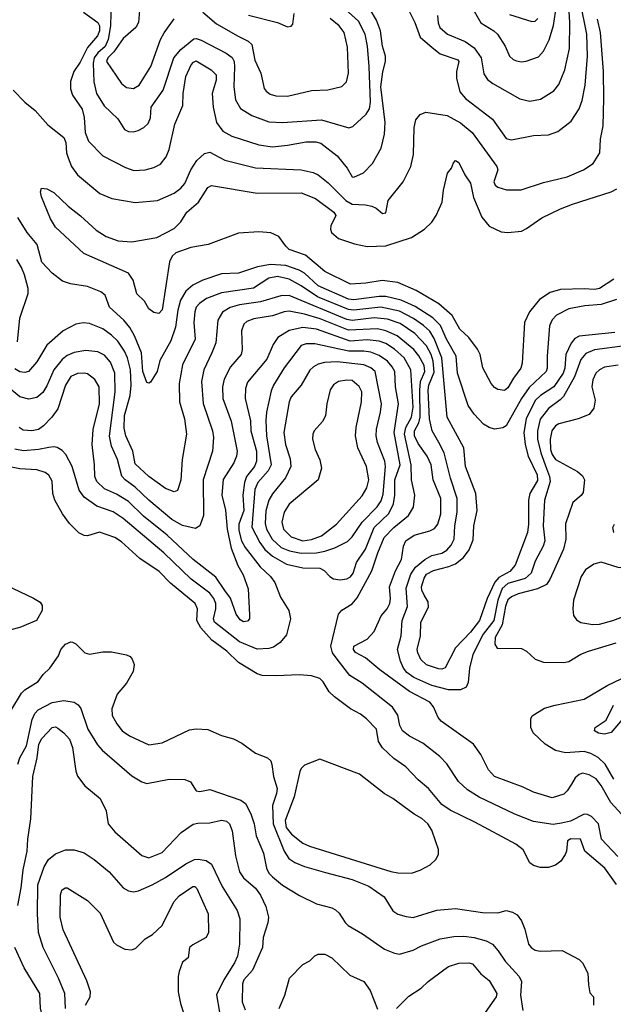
# Model space of a CAD drawing. Extents: x 997026 to 1115308, y 536381 to 619039.
# Tile 454 of 484: x 1078924 to 1082427, y 574541 to 580351. Entities that reach past the tile are written whole.
import ezdxf

# ---------------------------------------------------------------- set-up
doc = ezdxf.new("R2010")
doc.units = 0

msp = doc.modelspace()

# ---------------------------------------------------------------- linework, layer by layer
at = {"layer": '0CON20XD'}
for points in [[(1081390, 580375), (1081392.7, 580332.7), (1081403.8, 580305), (1081449.1, 580265), (1081551.9, 580221.9), (1081606.2, 580185), (1081646.4, 580125), (1081662.2, 580032.2), (1081685, 579998.9), (1081715, 579974.5), (1081875, 579883.5), (1081935, 579871.1), (1081997.8, 579882.2), (1082075, 579931.9), (1082105, 579969.2), (1082140.4, 580055), (1082168.3, 580181.8), (1082169.3, 580335), (1082156.7, 580565)], [(1082254.8, 580345), (1082219.5, 580515)], [(1079463.4, 580463.4), (1079459.6, 580315), (1079446.2, 580235), (1079427.4, 580192.6), (1079385.6, 580155), (1079362.6, 580125), (1079357.6, 580095), (1079361.9, 579985), (1079376.2, 579915), (1079422.7, 579842.7), (1079503.5, 579765), (1079542.3, 579702.3), (1079565, 579690.5), (1079595, 579688.5), (1079623.6, 579696.4), (1079657.1, 579715), (1079681.5, 579738.5), (1079695, 579772.5), (1079698.8, 579835), (1079770.6, 579935), (1079834.2, 580125), (1079873.9, 580175), (1079951.7, 580238.3), (1079965, 580240.7), (1079995, 580229.3), (1080143.1, 580153.1), (1080177.4, 580127.4), (1080188.6, 580105), (1080191.9, 580071.9), (1080188.1, 579955), (1080197.4, 579877.4), (1080227.7, 579827.7), (1080294.7, 579784.8), (1080395, 579748.9), (1080475, 579743.8), (1080705, 579760.7), (1080866.6, 579713.4), (1080889.2, 579720.8), (1080967.4, 579792.6), (1080989, 579825), (1080994.2, 579865), (1080986.1, 580075), (1080975.6, 580195.6), (1080962.2, 580265), (1080922.6, 580342.6), (1080788.2, 580465)], [(1079301.4, 580395), (1079385, 580334.4), (1079394.6, 580315), (1079395.3, 580285.2), (1079383.3, 580255), (1079323.4, 580186.6), (1079280.1, 580099.9), (1079243.3, 580045), (1079224.5, 579985.5), (1079223.6, 579943.6), (1079236.3, 579906.3), (1079293, 579823), (1079303.8, 579773.8), (1079310.7, 579685), (1079330.5, 579635), (1079415, 579548.6), (1079547.8, 579477.8), (1079598.1, 579461.9), (1079665, 579464.4), (1079715, 579478.6), (1079755, 579499.2), (1079788.5, 579541.5), (1079806.5, 579585), (1079839.2, 579735), (1079886, 579844), (1079888.5, 579915), (1079904.7, 580015), (1079936.2, 580085), (1079948.8, 580101.2), (1079965, 580107.9), (1080054.7, 580054.7), (1080083.1, 580025), (1080082.5, 579995), (1080060.5, 579915), (1080065.4, 579835), (1080086.2, 579745), (1080123.1, 579693.1), (1080175, 579664.5), (1080335, 579613.1), (1080415, 579600), (1080505, 579610.7), (1080615, 579631.1), (1080670.9, 579630.9), (1080701.7, 579621.7), (1080797.6, 579547.6), (1080855.4, 579475.4), (1080885, 579423.3), (1080895, 579421.2), (1080952.3, 579447.7), (1081005, 579501.4), (1081056.9, 579593.1), (1081077.1, 579675), (1081080, 579745), (1081055.8, 579955), (1081066.7, 580043.3), (1081082.4, 580105), (1081081.8, 580135), (1081064.7, 580195.3), (1081052.2, 580285), (1081028.7, 580348.7), (1080991.5, 580411.5)], [(1079630, 580405), (1079624.2, 580335), (1079608.8, 580305), (1079535, 580240), (1079479.3, 580160.7), (1079443.9, 580125), (1079436.2, 580105), (1079524.3, 579975), (1079555, 579951.4), (1079595, 579944.5), (1079628.1, 579965), (1079696.8, 580075), (1079754.2, 580235), (1079775.6, 580274.4), (1079835, 580356)], [(1080005.5, 580395), (1080085, 580327.3), (1080213.8, 580253.8), (1080271.4, 580225), (1080294, 580204), (1080312.4, 580112.4), (1080347.1, 580035), (1080365.6, 579945.6), (1080378.3, 579928.3), (1080402.2, 579912.2), (1080435, 579902.2), (1080505, 579900.5), (1080645, 579932.9), (1080743, 579937), (1080825, 579956), (1080852, 579985), (1080864.3, 580035), (1080858.9, 580188.9), (1080838.2, 580275), (1080808.2, 580315), (1080755, 580357.1)], [(1081197.8, 580447.8), (1081256, 580335), (1081287.8, 580247.8), (1081357.6, 580187.6), (1081405, 580149.1), (1081510, 580115), (1081514.2, 580105), (1081501.5, 580045), (1081500.5, 580005), (1081520.6, 579925), (1081555, 579886.9), (1081713.3, 579763.3), (1081795, 579650), (1081825, 579641.4), (1081955, 579668.2), (1082045, 579671.5), (1082098.5, 579691.5), (1082177.9, 579752.1), (1082224.5, 579825), (1082243.8, 579875), (1082260, 579965), (1082274.8, 580135), (1082269.6, 580265), (1082254.8, 580345)], [(1081605, 580402.2), (1081645, 580331.9), (1081721.4, 580285), (1081742.9, 580265), (1081788.6, 580195), (1081814.2, 580135), (1081835, 580115.8), (1081855, 580107.8), (1081885, 580102.5), (1081913.2, 580106.8), (1081985, 580132.5), (1082015.4, 580164.6), (1082048.8, 580231.2), (1082073.5, 580316.5), (1082086, 580395)], [(1078885, 579936), (1078953.8, 579865), (1079015, 579816), (1079090.2, 579730.2), (1079184.2, 579655), (1079195.5, 579625.5), (1079200, 579565), (1079209.4, 579535), (1079229.5, 579485), (1079265, 579435.6), (1079396.2, 579326.2), (1079466.7, 579295), (1079605, 579272.9), (1079737.5, 579285), (1079835, 579327.1), (1079875, 579357.3), (1079897.5, 579385), (1079934.7, 579465.2), (1079970.1, 579519.9), (1080015, 579562.2), (1080045, 579569.6), (1080135, 579522), (1080315, 579476), (1080585, 579464.7), (1080655, 579448.7), (1080685, 579434.6), (1080745, 579389.2), (1080848.4, 579285), (1080885, 579262.6), (1080965, 579259.2), (1081001.4, 579251.4), (1081028.2, 579238.2), (1081065, 579208), (1081085, 579211.2), (1081098.6, 579285), (1081186, 579394), (1081231.1, 579485), (1081248.5, 579555), (1081250.9, 579715), (1081260.9, 579759.1), (1081287.7, 579792.3), (1081320, 579805), (1081445.7, 579785), (1081525, 579742.5), (1081594.6, 579685), (1081740, 579485), (1081745.4, 579464.6), (1081722.5, 579395), (1081730, 579375), (1081745, 579362.2), (1081796.2, 579346.2), (1081883.8, 579346.2), (1082015, 579389.6), (1082155, 579423.8), (1082250, 579465), (1082306.9, 579503.1), (1082347.5, 579565), (1082351.5, 579645), (1082367.1, 579725), (1082371.4, 579885), (1082369.2, 580045), (1082350.4, 580275), (1082334.3, 580355)], [(1080275, 580377.7), (1080445, 580334.5), (1080505, 580308.8), (1080525, 580312), (1080535.8, 580325), (1080542.6, 580387.4)], [(1081815, 580382.5), (1081945, 580339.6), (1081965, 580341.5), (1081982, 580358)], [(1082429.6, 578820.4), (1082345, 578764), (1082315, 578758.2), (1082255, 578763.2), (1082115, 578758.5), (1082055, 578740.6), (1081990.9, 578699.1), (1081932, 578628), (1081903.3, 578565), (1081888.9, 578325), (1081881.9, 578295), (1081837.3, 578235), (1081805, 578178.1), (1081785, 578161.9), (1081745, 578168), (1081725, 578180), (1081705, 578204), (1081657.2, 578297.2), (1081640.9, 578375), (1081625, 578407.5), (1081573.3, 578475), (1081521.5, 578525), (1081476.2, 578605), (1081397.8, 578675), (1081263.2, 578753.2), (1081155, 578801.1), (1081062.1, 578812.1), (1080966.2, 578796.2), (1080875, 578790.8), (1080725, 578864.4), (1080611.3, 578961.3), (1080514.8, 578994.8), (1080494, 579014), (1080452.2, 579072.3), (1080405, 579093.9), (1080335, 579100), (1080215, 579091.8), (1080036.5, 579023.5), (1079933.8, 579006.2), (1079845.4, 578974.6), (1079823.8, 578956.2), (1079808.6, 578921.4), (1079765, 578638), (1079745, 578617.1), (1079715, 578622.5), (1079686.2, 578645), (1079659.6, 578689.6), (1079615, 578733.8), (1079594.4, 578814.4), (1079565.6, 578855.6), (1079302.2, 578972.2), (1079135, 579126), (1079106.5, 579175), (1079052, 579305), (1079046.7, 579335), (1079053, 579357), (1079085, 579353.3), (1079125, 579332), (1079209.8, 579249.8), (1079283, 579193), (1079375, 579109.2), (1079435, 579071.4), (1079505, 579046), (1079585, 579040), (1079734.1, 579065.9), (1079835, 579118), (1079875, 579158), (1079910.9, 579215), (1079979.1, 579275), (1080035, 579360), (1080055, 579371.9), (1080325, 579327.9), (1080585, 579330), (1080669.2, 579295), (1080776.7, 579215), (1080789.4, 579195), (1080760, 579135), (1080757.8, 579115), (1080764.7, 579094.7), (1080805, 579060), (1080898.9, 579028.9), (1080975, 579013.1), (1081084.4, 579015.6), (1081235, 579065.7), (1081312, 579115), (1081355, 579156), (1081381.4, 579195), (1081416, 579275), (1081424.3, 579345), (1081448.8, 579445), (1081472.5, 579475), (1081483.3, 579506.7), (1081495, 579520), (1081515, 579507.5), (1081551.4, 579435), (1081585, 579386.7), (1081601.7, 579301.7), (1081650, 579185), (1081695, 579132), (1081765, 579100), (1081805, 579094.3), (1081885, 579104), (1081915, 579118), (1082005, 579180.8), (1082115, 579235.6), (1082185, 579261.9), (1082414.6, 579335.4), (1082447.8, 579352.2)], [(1082445, 578700.3), (1082355, 578669.5), (1082258.2, 578661.8), (1082165, 578645.3), (1082091.9, 578608.1), (1082065, 578579.5), (1082050.6, 578545), (1082036.2, 578365), (1082037.1, 578295), (1082030.9, 578275), (1081929.6, 578180.4), (1081885.1, 578114.9), (1081795.2, 577954.8), (1081775, 577943.5), (1081725, 577935.6), (1081695, 577944.4), (1081661.4, 577965), (1081605, 578022.9), (1081571.2, 578075), (1081508.1, 578265), (1081498.6, 578365), (1081442.2, 578465), (1081407.2, 578547.2), (1081362.6, 578592.6), (1081258, 578658), (1081175, 578696.3), (1081085, 578716.6), (1081045, 578717.6), (1080895, 578698.3), (1080865, 578701.7), (1080685, 578781.3), (1080605, 578854.3), (1080573.2, 578873.2), (1080495, 578900.2), (1080403.9, 578906.1), (1080326.9, 578893.1), (1080215, 578855.4), (1080115, 578852), (1080005, 578814.7), (1079945.2, 578784.8), (1079905, 578748.8), (1079873.3, 578695), (1079856.3, 578636.4), (1079842.5, 578537.5), (1079816.1, 578455), (1079751.1, 578338.9), (1079734.7, 578275), (1079695, 578211.9), (1079685, 578205.6), (1079675, 578210.6), (1079651.4, 578275), (1079642.9, 578385), (1079602.1, 578485), (1079574, 578534), (1079538.7, 578578.7), (1079454, 578655), (1079428, 578725), (1079402, 578745), (1079325, 578777.5), (1079222.8, 578792.8), (1079177.4, 578807.4), (1079115, 578855.7), (1079055, 578920), (1079027.9, 579025), (1078968.5, 579095), (1078912.9, 579182.9)], [(1078910.2, 578449.8), (1078925, 578590), (1078974.7, 578735), (1078974.7, 578765), (1078951.3, 578845), (1078935, 578888.6), (1078907.7, 578935)], [(1082435, 578505.2), (1082226.1, 578483.9), (1082200.3, 578469.8), (1082177.1, 578442.9), (1082146.9, 578375), (1082141.6, 578295), (1082130, 578265), (1082075.4, 578184.6), (1081996.7, 578133.3), (1081965, 578103.3), (1081912, 577995), (1081898.7, 577915), (1081905.7, 577845), (1081924.7, 577775), (1081976.9, 577665), (1081978.6, 577631.4), (1081933.4, 577555), (1081927.1, 577515), (1081926.7, 577375), (1081920.7, 577325), (1081847, 577133), (1081816.4, 577095), (1081751.5, 577058.5), (1081727.3, 577032.7), (1081681.8, 576935), (1081637.1, 576805), (1081585, 576736.4), (1081495.8, 576644.2), (1081435, 576527.1), (1081415, 576519.1), (1081395, 576520.4), (1081325, 576544.4), (1081290.8, 576575), (1081272.5, 576615), (1081268.6, 576635), (1081288.5, 576715), (1081291.5, 576795), (1081336.4, 576885), (1081333.8, 576915), (1081310.4, 576955), (1081296.6, 576985), (1081295.3, 577005), (1081310.5, 577055), (1081325, 577079.3), (1081365, 577100.9), (1081456, 577124), (1081495, 577140.3), (1081542.3, 577177.7), (1081576.6, 577223.4), (1081598.9, 577281.1), (1081603.1, 577365), (1081623.8, 577455), (1081615.4, 577555), (1081555.4, 577715), (1081544.7, 577824.7), (1081446.7, 578005), (1081414.6, 578355), (1081370, 578470), (1081343.2, 578513.2), (1081307.3, 578547.3), (1081247.9, 578587.9), (1081165, 578630.5), (1081055, 578654.5), (1080895, 578636.7), (1080865, 578640), (1080680.3, 578715), (1080585, 578781.3), (1080515, 578819.5), (1080445, 578834.8), (1080395, 578825.8), (1080302.6, 578767.4), (1080115, 578740), (1080025.6, 578705), (1079985, 578675.4), (1079966.2, 578653.8), (1079957, 578627), (1079950.9, 578565), (1079960.3, 578465), (1079885.3, 578315), (1079865.4, 578205), (1079867.3, 578095), (1079896.9, 577995), (1079908.9, 577905), (1079882.2, 577755), (1079874.3, 577634.3), (1079855, 577573.3), (1079835, 577565.8), (1079785, 577584.4), (1079685, 577654.4), (1079605, 577729.2), (1079591.5, 577805), (1079550.3, 577895), (1079541.1, 577941.1), (1079541.7, 578015), (1079576.5, 578133.5), (1079581.6, 578195), (1079577.6, 578285), (1079559.8, 578355), (1079542.1, 578395), (1079503.2, 578453.2), (1079465, 578489.6), (1079415, 578526.2), (1079335, 578558.2), (1079297.9, 578562.1), (1079255, 578554.4), (1079181.4, 578515), (1079085, 578430.6), (1079025, 578331.4), (1078975, 578274.5), (1078955, 578268.2), (1078925, 578273.6), (1078895, 578290.5)], [(1082494.4, 578425.6), (1082315, 578403.7), (1082265, 578381.1), (1082235, 578345.5), (1082197.5, 578242.5), (1082132, 578128), (1082113.1, 578106.9), (1082043.9, 578056.1), (1081995.9, 577994.1), (1081978.5, 577925), (1081979.6, 577875), (1081998.5, 577795), (1082032.4, 577702.4), (1082049.8, 577655), (1082053.6, 577625), (1082020.9, 577515), (1082013.1, 577365), (1082022.1, 577275), (1082012.9, 577245), (1081966.5, 577155), (1081941.4, 577085), (1081905.8, 577054.2), (1081805, 577023.4), (1081771.5, 576995), (1081745.4, 576925), (1081721.2, 576805), (1081658.4, 576725), (1081598.2, 576605), (1081579.1, 576525), (1081570.6, 576439.4), (1081558.7, 576411.3), (1081525, 576396.4), (1081455, 576396.1), (1081355, 576421.9), (1081248.8, 576468.8), (1081209.2, 576499.2), (1081189.1, 576525), (1081170, 576565), (1081153.2, 576635), (1081175.2, 576715), (1081180.7, 576805), (1081211.4, 576888.6), (1081204.5, 576995.5), (1081231.4, 577078.6), (1081260.2, 577119.8), (1081315, 577164.7), (1081355, 577188.8), (1081415, 577203.5), (1081445, 577220), (1081470.7, 577249.3), (1081487, 577285), (1081490.9, 577365), (1081506.2, 577445), (1081505.2, 577525.2), (1081466.1, 577645), (1081428.6, 577795), (1081396.3, 577856.3), (1081357.1, 577925), (1081342.6, 577995), (1081333.6, 578165), (1081339.1, 578195), (1081369, 578271), (1081363.8, 578335), (1081351.7, 578375), (1081325, 578427.2), (1081255, 578499.3), (1081168.1, 578558.1), (1081095, 578582.8), (1081015, 578590.8), (1080885, 578576.6), (1080855, 578582.4), (1080515, 578723), (1080465, 578721.2), (1080344.8, 578685.2), (1080221.2, 578668.8), (1080165, 578652.4), (1080120.5, 578625), (1080092.5, 578577.5), (1080080.4, 578445), (1080058.5, 578385), (1080010, 578285), (1079997.1, 578215), (1080006.9, 578086.9), (1080060.8, 577925), (1080066.8, 577885), (1080060.7, 577805), (1080005.8, 577635), (1080009.2, 577425), (1079986.9, 577365), (1079961.1, 577348.9), (1079885, 577365.3), (1079822.5, 577402.5), (1079685, 577514.7), (1079605, 577593.1), (1079545.4, 577635), (1079527.6, 577657.6), (1079500.8, 577755), (1079464.8, 577834.8), (1079453.9, 577893.9), (1079488, 578155), (1079485.8, 578265), (1079460.3, 578330.3), (1079425, 578371.1), (1079385, 578390.6), (1079315, 578399.1), (1079245, 578386.7), (1079205, 578368.4), (1079174.8, 578345.2), (1079125.3, 578285), (1079085, 578190), (1079059.5, 578150.5), (1079025, 578121.8), (1078978.3, 578111.7), (1078925, 578126.1), (1078845, 578192.8)], [(1082519.2, 575615), (1082412.1, 575732.1), (1082355, 575832.5), (1082325, 575870.5), (1082285, 575895.5), (1082245, 575905.5), (1082225, 575897.5), (1082202.1, 575877.9), (1082179.6, 575840.4), (1082155, 575800), (1082135, 575780.8), (1082065, 575758.6), (1081955, 575793.5), (1081895, 575822.5), (1081725, 575885.7), (1081690, 575925), (1081644.6, 576014.6), (1081600.8, 576075), (1081411.2, 576211.2), (1081393.4, 576233.4), (1081365.8, 576295.8), (1081343.2, 576323.2), (1081225, 576386.5), (1081048.5, 576515), (1080965, 576584.4), (1080905, 576616), (1080892.9, 576635), (1080896.2, 576655), (1080975, 576696), (1081015, 576741.2), (1081056.7, 576833.3), (1081092.2, 576875), (1081108.5, 576905), (1081112.5, 576935), (1081106.9, 577005), (1081141, 577099), (1081176.6, 577165), (1081189.3, 577245), (1081201.8, 577275), (1081250.8, 577309.2), (1081344.3, 577335), (1081371.9, 577348.1), (1081390.7, 577375), (1081408.4, 577435), (1081408.4, 577525), (1081363.5, 577635), (1081351.7, 577725), (1081328.2, 577775), (1081275, 577849.5), (1081253.5, 577895), (1081254.4, 577925), (1081278.3, 577971.7), (1081286.5, 578005), (1081284.5, 578164.5), (1081289.2, 578215), (1081314.4, 578275), (1081309.8, 578309.8), (1081278.3, 578368.3), (1081249.2, 578405), (1081151.8, 578485), (1081085, 578514.8), (1081035, 578525.8), (1080865, 578518.9), (1080696.2, 578586.2), (1080605, 578613.7), (1080515, 578631.4), (1080485, 578627.5), (1080415, 578602.9), (1080305, 578585.3), (1080265, 578569.6), (1080245.6, 578555), (1080232.9, 578515), (1080237.1, 578405), (1080231.5, 578375), (1080167.3, 578302.7), (1080130.3, 578229.8), (1080120, 578185), (1080123.4, 578115), (1080171.8, 577981.8), (1080206.9, 577805), (1080202.7, 577775), (1080187.3, 577735), (1080125, 577638), (1080117.2, 577545), (1080137.4, 577457.4), (1080149, 577345), (1080172.2, 577232.2), (1080210.8, 577130.8), (1080242.9, 577075), (1080272.8, 576992.8), (1080280.8, 576839.2), (1080280, 576815), (1080268.3, 576801.7), (1080245, 576798.1), (1080225, 576808.6), (1080202.2, 576842.2), (1080167.5, 576937.5), (1080135, 576983.3)], [(1082453.8, 575413.8), (1082358, 575515), (1082338.8, 575605), (1082298.7, 575648.7), (1082275, 575661.2), (1082255, 575663.1), (1082175, 575621.6), (1082120.5, 575610.5), (1082072.4, 575602.4), (1081955, 575618.5), (1081845, 575662.1), (1081635, 575763.1), (1081565.9, 575805.9), (1081513.5, 575855), (1081445, 575960.6), (1081404, 576004), (1081302.4, 576082.4), (1081225, 576122.1), (1081183.1, 576155), (1081167.8, 576185), (1081156.2, 576246.2), (1081124.7, 576294.7), (1080945.2, 576435.2), (1080871.3, 576481.3), (1080798.2, 576578.2), (1080769.2, 576615), (1080760, 576655), (1080805, 576842.5), (1080824.2, 576865.8), (1080885, 576903.1), (1080915, 576939.4), (1081002.3, 577097.7), (1081036.5, 577205), (1081075.3, 577295), (1081131.2, 577355), (1081218.2, 577425), (1081247.3, 577475), (1081256, 577546), (1081235.9, 577635), (1081233.8, 577725), (1081194.4, 577905), (1081201.9, 577945), (1081235.5, 578005), (1081244.9, 578065.1), (1081231.6, 578285), (1081191.7, 578355), (1081136.5, 578406.5), (1081085, 578439.4), (1081045, 578454), (1080975, 578462.4), (1080874.9, 578454.9), (1080675, 578524), (1080595, 578535.2), (1080515, 578517.8), (1080447.5, 578475), (1080419.5, 578435), (1080381.8, 578348.2), (1080268.2, 578211.8), (1080256, 578175), (1080254.7, 578115.3), (1080285.3, 577984.7), (1080286.9, 577925), (1080320.4, 577805), (1080321.2, 577745), (1080310.3, 577715), (1080263.2, 577655), (1080249.9, 577620.1), (1080240.4, 577545), (1080246.7, 577455), (1080216.6, 577373.5), (1080216.2, 577336.2), (1080232.8, 577275), (1080255, 577236.9), (1080342.5, 577122.5), (1080404.5, 577065), (1080430.1, 577030.1), (1080463.4, 576943.4), (1080512.9, 576865), (1080522.5, 576815), (1080498.7, 576721.3), (1080460, 576675), (1080420.9, 576649.1), (1080395, 576641.1), (1080325, 576636.7), (1080220.2, 576680.2), (1080073.1, 576795), (1080066.9, 576815), (1080081, 576875), (1080080.6, 576905), (1080069.6, 576935), (1080045, 576967.5), (1079935, 577049.2), (1079774.5, 577204.5), (1079535, 577407.2), (1079475, 577445.9), (1079379.5, 577479.5), (1079303.4, 577533.4), (1079274.2, 577574.2), (1079233.7, 577713.6), (1079195.9, 577785.9), (1079175, 577808.9), (1079145.9, 577825.9), (1079125, 577830.4), (1079095, 577826.6), (1079035, 577814.2), (1078947.1, 577807.1), (1078895, 577817.5)], [(1080815, 577046.5), (1080855, 577052.2), (1080875, 577063.1), (1080891.2, 577085), (1080912.2, 577147.8), (1080965, 577226.7), (1081015.2, 577355), (1081102.3, 577437.7), (1081129.2, 577495), (1081137.5, 577545), (1081136.8, 577635), (1081169.2, 577725), (1081133, 577915), (1081159.2, 578085), (1081141.7, 578185), (1081137.4, 578275), (1081122.6, 578302.6), (1081094, 578335), (1081045, 578369.8), (1080995, 578388.7), (1080954.8, 578395.2), (1080865.7, 578395.7), (1080801, 578409), (1080665, 578438.3), (1080615, 578438.6), (1080585, 578427.5), (1080485, 578296.5), (1080422.3, 578195), (1080408.3, 578161.7), (1080380, 578035), (1080376, 577985), (1080379.8, 577895), (1080407.6, 577725), (1080390.8, 577689.2), (1080330, 577620), (1080312.2, 577577.8), (1080293.8, 577356.2), (1080340.2, 577265), (1080370.3, 577225), (1080415, 577184.8), (1080498.3, 577138.3), (1080595, 577116.7), (1080695, 577115.3), (1080721.5, 577101.5), (1080754.3, 577064.3), (1080775, 577052), (1080815, 577046.5)], [(1080585, 577202), (1080675, 577204), (1080725, 577214), (1080783.1, 577235), (1080857.5, 577272.5), (1080885, 577300), (1080945.3, 577385), (1081034.2, 577475.8), (1081057.4, 577512.6), (1081068.9, 577551.1), (1081082.4, 577715), (1081078.1, 577745), (1081035.8, 577855), (1081028.3, 577895), (1081029.2, 577935), (1081053.7, 578035), (1081058.4, 578085), (1081020.7, 578275), (1080996.4, 578296.4), (1080955, 578314.8), (1080797.2, 578332.8), (1080722.2, 578327.7), (1080685, 578318.9), (1080656.8, 578303.2), (1080636.9, 578283.1), (1080585.8, 578194.2), (1080526.4, 578125), (1080513.2, 578095), (1080482, 577915), (1080493.3, 577845), (1080520.1, 577760.1), (1080524.1, 577715), (1080492.4, 577647.6), (1080416.4, 577553.6), (1080394.5, 577515.5), (1080377, 577453), (1080372.5, 577377.5), (1080380, 577345), (1080413.3, 577285), (1080467.2, 577237.2), (1080515.7, 577215.7), (1080585, 577202)], [(1082455, 578313.3), (1082375, 578300), (1082345.7, 578285), (1082324.4, 578265), (1082306.7, 578225), (1082300.5, 578185), (1082319.4, 578105), (1082311.7, 578058.3), (1082285, 578022), (1082220, 577995), (1082105, 577965.5), (1082085, 577954.5), (1082064.7, 577925), (1082053.7, 577876.3), (1082056, 577815), (1082066.1, 577785), (1082085, 577756.2), (1082215, 577684.3), (1082245, 577659.2), (1082256.7, 577635), (1082249.1, 577560.9), (1082237.6, 577542.4), (1082188.8, 577501.2), (1082145, 577376.2), (1082146.9, 577285), (1082133.7, 577226.3), (1082052.7, 577047.3), (1082031.6, 577018.4), (1081978.5, 576991.5), (1081865, 576963.5), (1081825, 576945.3), (1081805, 576927.7), (1081790.5, 576889.5), (1081770.6, 576779.4), (1081728.7, 576705), (1081727.1, 576665), (1081741.4, 576641.4), (1081885, 576640), (1081914, 576625), (1081965, 576578), (1082015, 576560), (1082135, 576557.1)], [(1080135, 576983.3), (1080081.4, 577061.4), (1079947.3, 577165), (1079795, 577310), (1079655, 577421.4), (1079565, 577507.2), (1079495, 577551.2), (1079425, 577581.8), (1079380, 577625), (1079367.8, 577655), (1079365.9, 577725), (1079351.1, 577845), (1079357.7, 577932.3), (1079393.9, 578085), (1079392.7, 578185), (1079367.8, 578227.8), (1079325, 578260.6), (1079305, 578265.5), (1079265, 578262.5), (1079225.3, 578244.7), (1079194.7, 578195), (1079149.6, 578055), (1079113.5, 578005), (1079065.3, 577954.8), (1079035, 577932.7), (1078995, 577924.6), (1078945, 577928.9), (1078920, 577945)], [(1080595, 577276.3), (1080645, 577283.6), (1080704.8, 577305.2), (1080793.6, 577375), (1080945, 577540.6), (1080972, 577588), (1080984, 577635), (1080970.7, 577715), (1080918.5, 577825), (1080905.4, 577895), (1080908.5, 577945), (1080941.5, 578095), (1080943.3, 578155), (1080927.4, 578187.4), (1080885, 578221.1), (1080855, 578224.6), (1080804.7, 578215.3), (1080775, 578196.9), (1080755, 578166.2), (1080735.7, 578085), (1080727.6, 578012.4), (1080709.8, 577980.2), (1080661.9, 577925), (1080653.3, 577905), (1080652.5, 577875), (1080666.7, 577815), (1080695, 577753.3), (1080705.7, 577704.3), (1080685.7, 577635), (1080515, 577492.5), (1080484, 577445), (1080471.6, 577385), (1080480.9, 577345), (1080525, 577300), (1080595, 577276.3)], [(1082445, 575247.8), (1082377.5, 575345), (1082259.2, 575445), (1082233.3, 575515), (1082176.6, 575516.6), (1082156, 575505), (1082151.4, 575445), (1082143.3, 575425), (1082116.9, 575385), (1082085, 575362.2), (1082045, 575348.1), (1081995, 575347.1), (1081955, 575359.2), (1081934, 575375), (1081895, 575452), (1081851.2, 575485), (1081610, 575615), (1081465, 575685.5), (1081415, 575719.5), (1081336.7, 575815), (1081274.7, 575864.7), (1081202.4, 575942.4), (1081131.9, 575991.9), (1081064.4, 576055), (1081040.7, 576090.7), (1081030, 576165), (1080970.6, 576225), (1080935, 576251.9), (1080875, 576284.4), (1080780.6, 576355), (1080750, 576385), (1080714, 576444), (1080695, 576462.5), (1080645, 576478.5), (1080574.3, 576485.7), (1080435, 576478.9), (1080355, 576481.4), (1080325, 576491.4), (1080215, 576558.2), (1080146.4, 576625), (1080058.6, 576688.6), (1079991.9, 576761.9), (1079969.7, 576805), (1079972.3, 576875), (1079958.9, 576905), (1079813.5, 577025), (1079746.4, 577095), (1079632.3, 577172.3), (1079525, 577270), (1079485, 577295.5), (1079395, 577327.1), (1079325, 577305.8), (1079305, 577308), (1079273, 577323), (1079217.2, 577377.2), (1079175.7, 577435), (1079130.6, 577515), (1079120, 577555), (1079115, 577627.5), (1079095, 577664), (1079075, 577678.6), (1079025.4, 577695.4), (1078925, 577700), (1078854.7, 577714.7)], [(1082428.9, 577325), (1082424.5, 577355), (1082433.3, 577375)], [(1082305, 576781.8), (1082345, 576784), (1082424.1, 576805.9), (1082533.3, 576846.7), (1082572.3, 576867.7), (1082609.8, 576900.2), (1082632.5, 576935), (1082650, 576995), (1082641.4, 577035), (1082617.5, 577075), (1082584.1, 577094.1), (1082546.2, 577106.2), (1082455, 577117.9), (1082355, 577149.1), (1082311.3, 577138.7), (1082262.2, 577105), (1082236.5, 577065), (1082191.8, 576925), (1082187.3, 576875), (1082192.2, 576835), (1082209.4, 576809.4), (1082235, 576793.5), (1082305, 576781.8)], [(1078845, 577014.3), (1079005, 576938), (1079043.9, 576913.9), (1079056.2, 576895), (1079056.2, 576865), (1079023.6, 576806.4), (1078925, 576764.2), (1078755, 576721.1)], [(1078877.9, 576282.1), (1078935, 576376.7), (1078954.2, 576395.8), (1079033.8, 576445), (1079063.2, 576486.8), (1079101.2, 576525), (1079153.6, 576596.4), (1079166.7, 576635), (1079195, 576666.7), (1079225, 576680), (1079235, 576677.5), (1079255, 576667.5), (1079307.5, 576615), (1079335, 576606.2), (1079415, 576621.2), (1079465, 576621.2), (1079555, 576603.8), (1079575, 576593.8), (1079588.3, 576578.3), (1079598.6, 576545), (1079592.9, 576505), (1079555, 576436.2), (1079499.5, 576370.5), (1079468.2, 576285), (1079470.5, 576245), (1079496.2, 576196.2), (1079529.2, 576155), (1079572, 576125), (1079685, 576071.4), (1079765, 576084), (1079925, 576160), (1079965, 576166.2), (1080035, 576162.5), (1080115, 576127.5), (1080185, 576108), (1080235, 576081.2), (1080315, 576022), (1080386.7, 575995), (1080405, 575976.7), (1080412.5, 575955), (1080422, 575885), (1080443.6, 575815), (1080440, 575785), (1080416.6, 575713.4), (1080420, 575605), (1080483.8, 575443.8), (1080511.8, 575401.8), (1080548.3, 575378.3), (1080603.8, 575353.8), (1080728.3, 575318.3), (1080885, 575276.8), (1080985, 575238.5), (1081074.2, 575174.2), (1081125, 575091.9), (1081155, 575073.3), (1081205, 575058.5), (1081245, 575052.5), (1081385, 575096.5), (1081495, 575106.9), (1081655, 575083.1), (1081745, 575081.4), (1081795, 575094), (1081832.5, 575085), (1081859.4, 575069.4), (1081884.2, 575034.2), (1081904.2, 574985), (1081925.9, 574895.9), (1081941.2, 574875), (1081965, 574860.8), (1081994.3, 574854.3), (1082125, 574858.8), (1082225.7, 574805.7), (1082245.7, 574785.7), (1082276.7, 574725), (1082280, 574655), (1082288.3, 574608.3), (1082310, 574585), (1082310, 574535)], [(1082135, 576557.1), (1082165, 576564.3), (1082235, 576606.7), (1082280, 576625), (1082443.6, 576673.6)], [(1082429.8, 575869.8), (1082378.2, 575958.2), (1082337.4, 575997.4), (1082295, 576020.9), (1082255, 576032.8), (1082145.4, 576025.4), (1082085, 576038.1), (1082025, 576075.8), (1081953.3, 576143.3), (1081940, 576175), (1081940, 576225), (1081947.5, 576242.5), (1082021.2, 576288.8), (1082084.1, 576305.9), (1082255, 576340.4), (1082395, 576423.1), (1082515, 576481.9)], [(1078912.8, 575957.2), (1078924.3, 575995), (1078963.2, 576065), (1078998.5, 576221.5), (1079013.6, 576256.4), (1079032.3, 576277.7), (1079115, 576322.1), (1079185, 576332.8), (1079245, 576324.5), (1079268.1, 576308.1), (1079285.3, 576285.3), (1079326.9, 576165), (1079382.3, 576072.3), (1079410.4, 576040.4), (1079585, 575888.1), (1079645, 575852.9), (1079675, 575844.4), (1079805, 575869.5), (1079897.6, 575867.6), (1079932.7, 575852.7), (1079965, 575800.8), (1079985.9, 575795.9), (1080045, 575807.5), (1080228.6, 575745), (1080255.4, 575725), (1080287.8, 575665), (1080306.9, 575605), (1080318.7, 575535), (1080361.7, 575431.7), (1080380.7, 575345), (1080394.7, 575315), (1080415, 575292.1), (1080475, 575244.5), (1080575, 575182.5), (1080675, 575133.6), (1080765, 575109.6), (1080788.1, 575098.1), (1080809.3, 575079.3), (1080843.5, 575023.5), (1080861.4, 575005), (1080946.7, 574956.7), (1081076.5, 574866.5), (1081135, 574842.1), (1081165, 574837.3), (1081245, 574859.6), (1081294, 574885), (1081405, 574926.8), (1081485, 574940.7), (1081545, 574942.9), (1081605.7, 574935.7), (1081675.8, 574915.8), (1081713.3, 574895), (1081746.6, 574856.6), (1081788.8, 574795), (1081871.8, 574705), (1081885.4, 574675), (1081879.2, 574595), (1081891.9, 574505)], [(1082479.4, 576220.6), (1082415, 576143.8), (1082375, 576134.2), (1082340.3, 576140.3), (1082316.7, 576155), (1082318.8, 576175), (1082385, 576216.7), (1082428.1, 576305)], [(1078913.9, 575123.9), (1078932, 575228), (1078944.8, 575335.2), (1078967.7, 575445), (1078971.2, 575515), (1078990.4, 575635), (1079002.2, 575885), (1079028, 575995), (1079037.5, 576075), (1079055, 576110), (1079115, 576174.3), (1079135, 576177.5), (1079149.8, 576169.8), (1079185, 576142.9), (1079217.1, 576105), (1079235.3, 576055.3), (1079255.6, 575915.6), (1079265, 575886.7), (1079309.1, 575829.1), (1079398, 575755), (1079435, 575682.5), (1079445.8, 575605), (1079485, 575559.2), (1079645, 575418), (1079685, 575404.4), (1079765, 575437.1), (1079877.5, 575555), (1079947.2, 575602.8), (1079975, 575610), (1080045, 575611.5), (1080115, 575627.5), (1080145, 575620.6), (1080162.9, 575605), (1080178.5, 575565), (1080196.7, 575416.7), (1080221.7, 575321.7), (1080245, 575286.7), (1080315, 575226.9), (1080345, 575185.6), (1080377, 575117), (1080391.2, 575055), (1080387.8, 575022.2), (1080360, 574935), (1080356, 574875), (1080297.8, 574742.3), (1080246.7, 574685), (1080237.9, 574662.1), (1080237.5, 574555), (1080255, 574508)], [(1081235, 575314.7), (1081288, 575332), (1081345.3, 575364.7), (1081378.6, 575395), (1081394.3, 575425), (1081394.3, 575455), (1081378.1, 575505), (1081355, 575568), (1081332.5, 575605), (1081296.9, 575636.9), (1081251.9, 575661.9), (1081125, 575755.5), (1081074.3, 575785), (1080929.4, 575899.4), (1080695, 575987.5), (1080605, 575951.1), (1080585, 575932.2), (1080576, 575914), (1080542.9, 575765), (1080491, 575625), (1080497, 575585), (1080528.5, 575545), (1080595, 575491.8), (1080634.7, 575474.7), (1081114.2, 575324.2), (1081155, 575316.7), (1081235, 575314.7)], [(1079194.1, 574515), (1079189.3, 574605), (1079152.7, 574695), (1079062.7, 574875), (1079035.3, 574965), (1079028.6, 575075), (1079031.7, 575245), (1079067.4, 575352.6), (1079094.8, 575395.2), (1079135, 575427.9), (1079195, 575452.2), (1079245, 575451.9), (1079303.7, 575433.7), (1079364.2, 575395), (1079451.7, 575321.7), (1079535, 575228.9), (1079565, 575210.9), (1079595, 575204.6), (1079625, 575210), (1079705, 575245.4), (1079785, 575288.6), (1079905, 575370), (1079955, 575395.3), (1079977.3, 575397.3), (1080025, 575388.9), (1080055, 575366.9), (1080119.3, 575235), (1080206.9, 575095), (1080223.1, 575045), (1080220, 574895), (1080208.7, 574825), (1080192.4, 574785), (1080128.8, 574685), (1080085.7, 574595.7), (1080102.9, 574495)], [(1079311.8, 574535), (1079339.2, 574585), (1079342.5, 574615), (1079319.8, 574679.8), (1079179.7, 574979.7), (1079162.9, 575055), (1079163.9, 575186.1), (1079173.3, 575215), (1079192.3, 575227.7), (1079205, 575228.8), (1079325, 575152.5), (1079397.8, 575077.8), (1079477.9, 574907.9), (1079495, 574892), (1079545, 574866.2), (1079585, 574861.2), (1079608.6, 574871.4), (1079665, 574926.2), (1079707.5, 574952.5), (1079764.1, 575005.9), (1079834.2, 575145), (1079865, 575180.8), (1079944.6, 575235.4), (1079956.7, 575235), (1079968.6, 575225), (1080035.6, 575075), (1080037.1, 574965), (1080023.3, 574935), (1079945, 574891.2), (1079926.7, 574875), (1079917.5, 574815), (1079885, 574790), (1079865.9, 574734.1), (1079860, 574705), (1079860, 574615), (1079871.9, 574545), (1079908.6, 574435)], [(1078905, 574163.8), (1079015, 574197.5), (1079055, 574228), (1079074.4, 574265), (1079081.1, 574385), (1079047.5, 574515), (1079041.9, 574605), (1078950, 574755), (1078895.6, 574875)], [(1080455, 574516), (1080488.1, 574595), (1080516.2, 574695), (1080594.4, 574775.6), (1080635, 574798), (1080665, 574825.8), (1080685, 574835.8), (1080725, 574835.8), (1080765.6, 574815.6), (1080872.8, 574712.8), (1080955, 574676), (1080991.3, 574621.3), (1081035, 574511.2)], [(1081146.7, 574515), (1081220.9, 574589.1), (1081293.4, 574636.6), (1081335, 574675.8), (1081426, 574745), (1081455, 574764.2), (1081515, 574784.3), (1081574.3, 574785.7), (1081595, 574779.2), (1081645, 574721.2), (1081695, 574681.2), (1081738.6, 574605), (1081735.4, 574584.6), (1081656.8, 574473.2)]]:
    msp.add_lwpolyline(points, dxfattribs=at)

doc.saveas('drawing.dxf')
